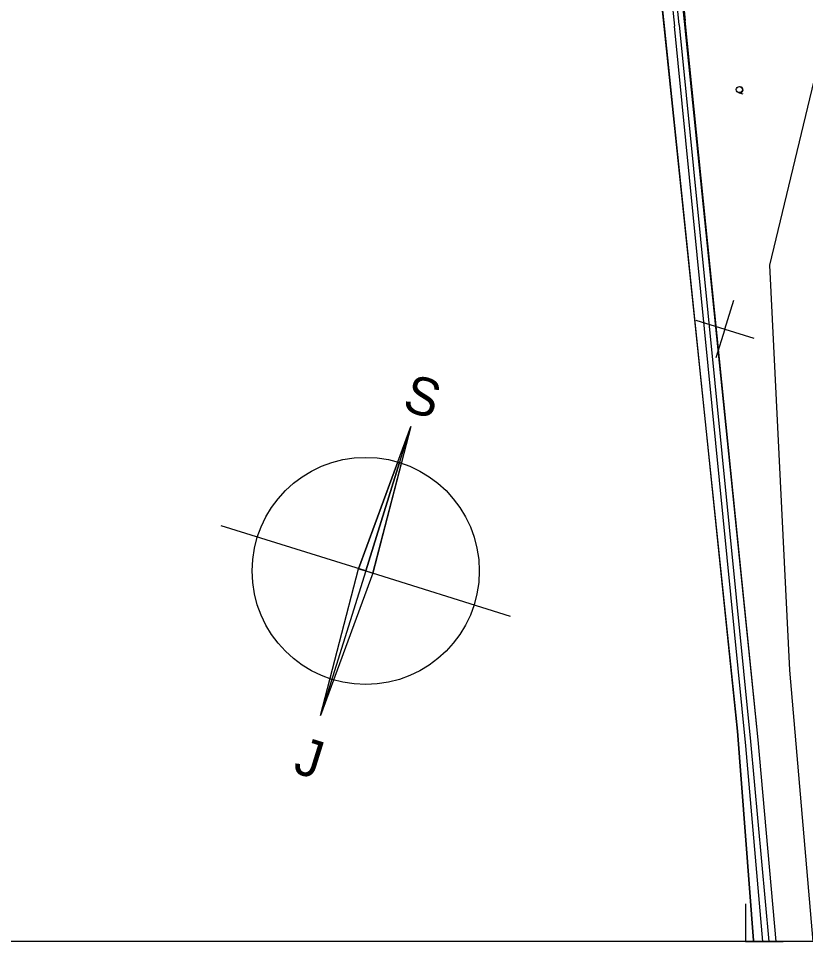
# Model space of a CAD drawing. Extents: x -636600 to -628587, y -1090963 to -1085869.
# Drawn here: x -629523.3 to -629419.3, y -1087642.1 to -1087520.3 of the extents above; entities that cross this region are included whole.
import ezdxf

# ---------------------------------------------------------------- set-up
doc = ezdxf.new("R2010")
doc.units = 0
for name, color, linetype in [('08_LEGENDA_HV', 7, 'Continuous'), ('22', 7, 'Continuous'), ('42', 7, 'Continuous'), ('43', 7, 'Continuous'), ('60', 7, 'Continuous'), ('PARCELY_NÁVRH_TOKY_NÁDRŽE', 7, 'Continuous'), ('síť křížků', 7, 'Continuous')]:
    doc.layers.add(name, color=color, linetype=linetype)

msp = doc.modelspace()

# ---------------------------------------------------------------- linework, layer by layer
at = {"layer": '08_LEGENDA_HV'}
for p, q in [((-629478.39, -1087592.92), (-629471.47, -1087574.13)), ((-629477.43, -1087593.22), (-629471.47, -1087574.13)), ((-629471.47, -1087574.13), (-629476.48, -1087593.52)), ((-629477.43, -1087593.22), (-629496.52, -1087587.26)), ((-629483.4, -1087612.31), (-629478.39, -1087592.92)), ((-629477.43, -1087593.22), (-629478.39, -1087592.92)), ((-629477.43, -1087593.22), (-629483.4, -1087612.31)), ((-629476.48, -1087593.52), (-629483.4, -1087612.31)), ((-629477.43, -1087593.22), (-629458.34, -1087599.18)), ((-629477.43, -1087593.22), (-629476.48, -1087593.52)), ((-629217.27, -1087642.15), (-629847.27, -1087642.15))]:
    msp.add_line(p, q, dxfattribs=at)
for points in [[(-629473.2, -1087578.83), (-629478.39, -1087592.92), (-629477.43, -1087593.22), (-629472.96, -1087578.9)], [(-629472.96, -1087578.9), (-629477.43, -1087593.22), (-629476.48, -1087593.52), (-629472.72, -1087578.98)], [(-629427.27, -1087637.15), (-629427.27, -1087642.15), (-629422.27, -1087642.15)]]:
    msp.add_lwpolyline(points, dxfattribs=at)
msp.add_circle((-629477.43, -1087593.22), 15, dxfattribs=at)
for start, end in [(72.6503, 73.6057), (71.6949, 72.6503)]:
    msp.add_arc((-629477.43, -1087593.22), 15, start, end, dxfattribs=at)
at = {"layer": '22'}
for p, q in [((-629442.34, -1087452), (-629435.23, -1087520.56)), ((-629437.91, -1087521.65), (-629442.22, -1087480.49)), ((-629425.59, -1087615.53), (-629435.23, -1087520.56)), ((-629428.31, -1087614.39), (-629437.91, -1087521.65)), ((-629426.22, -1087642.03), (-629428.31, -1087614.39)), ((-629423.21, -1087642.15), (-629425.59, -1087615.53)), ((-629426.22, -1087642.15), (-629426.22, -1087642.03))]:
    msp.add_line(p, q, dxfattribs=at)
at = {"layer": '42'}
for p, q in [((-629424.04, -1087552.83), (-629413.94, -1087510.69)), ((-629421.43, -1087606.31), (-629424.04, -1087552.83)), ((-629418.32, -1087642.15), (-629421.43, -1087606.31))]:
    msp.add_line(p, q, dxfattribs=at)
at = {"layer": '43'}
for p, q in [((-629428.2, -1087530.06), (-629428.11, -1087530.09)), ((-629428.11, -1087530.09), (-629427.63, -1087530.23))]:
    msp.add_line(p, q, dxfattribs=at)
msp.add_circle((-629428.08, -1087529.67), 0.4, dxfattribs=at)
msp.add_arc((-629427.99, -1087529.7), 0.4, 242.3455, 79.8311, dxfattribs=at)
at = {"layer": '60'}
for p, q in [((-629444.26, -1087452.16), (-629436.64, -1087521.29)), ((-629436.01, -1087521.11), (-629443.09, -1087452.14)), ((-629436.01, -1087521.11), (-629426.59, -1087615.73)), ((-629427.2, -1087616.33), (-629436.64, -1087521.29)), ((-629426.59, -1087615.73), (-629424.17, -1087642.15)), ((-629424.96, -1087642.15), (-629427.2, -1087616.33))]:
    msp.add_line(p, q, dxfattribs=at)
at = {"layer": 'PARCELY_NÁVRH_TOKY_NÁDRŽE'}
msp.add_line((-629426.22, -1087642.15), (-629423.21, -1087642.15), dxfattribs=at)
for points in [[(-629434.26, -1087345.15), (-629446.89, -1087387.79), (-629447.76, -1087421.6), (-629448.88, -1087423.06), (-629447.89, -1087427.4), (-629428.31, -1087614.39), (-629426.22, -1087642.03), (-629426.22, -1087642.15)], [(-629423.21, -1087642.15), (-629425.59, -1087615.53), (-629445.01, -1087426.24), (-629443.87, -1087423.69), (-629442.69, -1087386.38), (-629429.54, -1087345.15)]]:
    msp.add_lwpolyline(points, dxfattribs=at)
at = {"layer": 'síť křížků'}
for p, q in [((-629430, -1087561.28), (-629428.81, -1087557.46)), ((-629433.82, -1087560.09), (-629426.18, -1087562.47)), ((-629430, -1087561.28), (-629431.19, -1087565.1))]:
    msp.add_line(p, q, dxfattribs=at)

# ---------------------------------------------------------------- texts
at = {"layer": '08_LEGENDA_HV'}
for s, p in [('S', (-629472.77, -1087571.89)), ('J', (-629487.18, -1087619.78))]:
    msp.add_text(s, height=5, rotation=342.6503, dxfattribs=at).set_placement(p)

doc.saveas('drawing.dxf')
